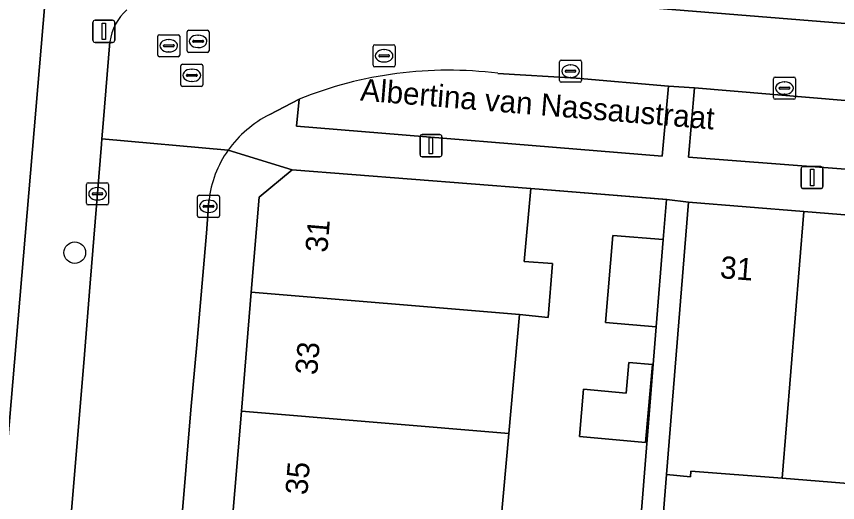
# Model space of a CAD drawing. Extents: x 159960 to 160866, y 382700 to 383354.
# Drawn here: x 160442.35 to 160479.49, y 383182.88 to 383204.88 of the extents above; entities that cross this region are included whole.
import ezdxf

# ---------------------------------------------------------------- set-up
doc = ezdxf.new("R2010")
doc.units = 0
for name, color, linetype in [('IMGEO_Boom', 7, 'Continuous'), ('IMGEO_Erf', 7, 'Continuous'), ('IMGEO_Groenvoorziening', 7, 'Continuous'), ('IMGEO_Kolk', 7, 'Continuous'), ('IMGEO_Lichtmast', 7, 'Continuous'), ('IMGEO_Muur', 7, 'Continuous'), ('IMGEO_Openbare_ruimte_label', 7, 'Continuous'), ('IMGEO_Pand', 7, 'Continuous'), ('IMGEO_Pand_nummerreeks', 7, 'Continuous'), ('IMGEO_Parkeervlak_open', 7, 'Continuous'), ('IMGEO_Rijbaan_lokaal_open', 7, 'Continuous'), ('IMGEO_Rioolput', 7, 'Continuous'), ('IMGEO_Voetpad_open', 7, 'Continuous')]:
    doc.layers.add(name, color=color, linetype=linetype)

msp = doc.modelspace()

# ---------------------------------------------------------------- linework, layer by layer
at = {"layer": 'IMGEO_Boom'}
msp.add_circle((160444.987, 383194.191), 0.489, dxfattribs=at)
at = {"layer": 'IMGEO_Erf'}
for points in [[(160439.206, 383153.248), (160444.36, 383214.015), (160445.309, 383224.622)], [(160485.085, 383172.3), (160470.903, 383173.457), (160470.839, 383172.673), (160470.74, 383171.451), (160469.748, 383171.574), (160471.292, 383190.832), (160469.001, 383191.028), (160469.325, 383194.969), (160471.609, 383194.786), (160471.756, 383196.589), (160465.613, 383197.089), (160465.318, 383193.797), (160466.602, 383193.697), (160466.395, 383191.25), (160465.102, 383191.386), (160464.62, 383186.009), (160464.138, 383180.631), (160463.656, 383175.254), (160463.232, 383170.519), (160463.61, 383170.488), (160463.546, 383169.72), (160464.141, 383169.671), (160463.871, 383166.397), (160463.611, 383163.24)], [(160482.384, 383183.548), (160476.986, 383183.979), (160472.855, 383184.309), (160472.833, 383184.05), (160471.76, 383184.154), (160470.971, 383174.32), (160472.157, 383174.224), (160476.061, 383173.907), (160478.829, 383173.682), (160481.557, 383173.461)]]:
    msp.add_lwpolyline(points, dxfattribs=at)
msp.add_lwpolyline([(160470.8, 383185.597), (160467.811, 383185.865), (160468.003, 383188.006), (160469.925, 383187.835), (160470.05, 383189.225), (160471.117, 383189.129)], close=True, dxfattribs=at)
at = {"layer": 'IMGEO_Groenvoorziening'}
for points in [[(160471.84, 383201.732), (160467.667, 383202.088), (160464.123, 383202.305)], [(160455.14, 383201.141), (160455.013, 383199.919), (160471.553, 383198.562), (160471.84, 383201.732)]]:
    msp.add_lwpolyline(points, dxfattribs=at)
msp.add_lwpolyline([(160483.417, 383200.773), (160473.024, 383201.651), (160472.752, 383198.519), (160483.215, 383197.708)], close=True, dxfattribs=at)
msp.add_arc((160461.883, 383184.348), 18.097, 82.8897, 111.8766, dxfattribs=at)
at = {"layer": 'IMGEO_Kolk'}
for p, q in [((160450.139, 383204.252), (160450.991, 383204.252)), ((160450.064, 383203.326), (160450.064, 383204.178)), ((160450.552, 383204.032), (160450.577, 383204.032)), ((160451.065, 383204.178), (160451.065, 383203.326)), ((160450.323, 383203.746), (160450.323, 383203.758)), ((160450.761, 383203.709), (160450.363, 383203.709)), ((160450.366, 383203.795), (160450.764, 383203.795)), ((160450.575, 383203.472), (160450.55, 383203.472)), ((160450.807, 383203.758), (160450.807, 383203.746)), ((160458.478, 383202.672), (160458.478, 383203.524)), ((160458.553, 383203.598), (160459.405, 383203.598)), ((160459.479, 383203.524), (160459.479, 383202.672)), ((160450.991, 383203.252), (160450.139, 383203.252)), ((160458.737, 383203.092), (160458.737, 383203.104)), ((160458.78, 383203.141), (160459.178, 383203.141)), ((160458.966, 383203.378), (160458.991, 383203.378)), ((160459.221, 383203.104), (160459.221, 383203.092)), ((160459.175, 383203.055), (160458.777, 383203.055)), ((160458.989, 383202.818), (160458.964, 383202.818)), ((160466.914, 383201.978), (160466.914, 383202.83)), ((160466.989, 383202.904), (160467.841, 383202.904)), ((160467.915, 383202.83), (160467.915, 383201.978)), ((160459.405, 383202.598), (160458.553, 383202.598)), ((160467.173, 383202.398), (160467.173, 383202.41)), ((160467.611, 383202.361), (160467.213, 383202.361)), ((160467.216, 383202.447), (160467.614, 383202.447)), ((160467.402, 383202.684), (160467.427, 383202.684)), ((160467.657, 383202.41), (160467.657, 383202.398)), ((160467.425, 383202.124), (160467.4, 383202.124)), ((160476.591, 383201.21), (160476.591, 383202.062)), ((160476.666, 383202.136), (160477.518, 383202.136)), ((160477.592, 383202.062), (160477.592, 383201.21)), ((160467.841, 383201.904), (160466.989, 383201.904)), ((160476.85, 383201.63), (160476.85, 383201.642)), ((160477.288, 383201.593), (160476.89, 383201.593)), ((160476.893, 383201.679), (160477.291, 383201.679)), ((160477.079, 383201.916), (160477.104, 383201.916)), ((160477.334, 383201.642), (160477.334, 383201.63)), ((160477.102, 383201.356), (160477.077, 383201.356)), ((160477.518, 383201.136), (160476.666, 383201.136)), ((160445.515, 383196.428), (160445.515, 383197.28)), ((160445.59, 383197.354), (160446.442, 383197.354)), ((160446.003, 383197.134), (160446.028, 383197.134)), ((160446.516, 383197.28), (160446.516, 383196.428)), ((160445.774, 383196.848), (160445.774, 383196.86)), ((160446.212, 383196.811), (160445.814, 383196.811)), ((160445.817, 383196.897), (160446.215, 383196.897)), ((160446.258, 383196.86), (160446.258, 383196.848)), ((160450.608, 383196.788), (160451.46, 383196.788)), ((160446.026, 383196.574), (160446.001, 383196.574)), ((160450.533, 383195.862), (160450.533, 383196.714)), ((160451.021, 383196.568), (160451.046, 383196.568)), ((160451.534, 383196.714), (160451.534, 383195.862)), ((160446.442, 383196.354), (160445.59, 383196.354)), ((160450.792, 383196.282), (160450.792, 383196.294)), ((160451.23, 383196.245), (160450.832, 383196.245)), ((160450.835, 383196.331), (160451.233, 383196.331)), ((160451.044, 383196.008), (160451.019, 383196.008)), ((160451.276, 383196.294), (160451.276, 383196.282)), ((160451.46, 383195.788), (160450.608, 383195.788))]:
    msp.add_line(p, q, dxfattribs=at)
for points in [[(160450.139, 383204.252), (160450.991, 383204.252)], [(160450.064, 383203.326), (160450.064, 383204.178)], [(160451.065, 383204.178), (160451.065, 383203.326)], [(160458.478, 383202.672), (160458.478, 383203.524)], [(160458.553, 383203.598), (160459.405, 383203.598)], [(160459.479, 383203.524), (160459.479, 383202.672)], [(160450.991, 383203.252), (160450.139, 383203.252)], [(160466.914, 383201.978), (160466.914, 383202.83)], [(160466.989, 383202.904), (160467.841, 383202.904)], [(160467.915, 383202.83), (160467.915, 383201.978)], [(160459.405, 383202.598), (160458.553, 383202.598)], [(160476.591, 383201.21), (160476.591, 383202.062)], [(160476.666, 383202.136), (160477.518, 383202.136)], [(160477.592, 383202.062), (160477.592, 383201.21)], [(160467.841, 383201.904), (160466.989, 383201.904)], [(160477.518, 383201.136), (160476.666, 383201.136)], [(160445.515, 383196.428), (160445.515, 383197.28)], [(160445.59, 383197.354), (160446.442, 383197.354)], [(160446.516, 383197.28), (160446.516, 383196.428)], [(160450.608, 383196.788), (160451.46, 383196.788)], [(160450.533, 383195.862), (160450.533, 383196.714)], [(160451.534, 383196.714), (160451.534, 383195.862)], [(160446.442, 383196.354), (160445.59, 383196.354)], [(160451.46, 383195.788), (160450.608, 383195.788)]]:
    msp.add_lwpolyline(points, dxfattribs=at)
for centre, radius, start, end in [((160450.141, 383204.176), 0.0765, 91.552, 178.448), ((160450.141, 383204.176), 0.0765, 91.552, 178.448), ((160450.989, 383204.176), 0.0765, 1.552, 88.448), ((160450.989, 383204.176), 0.0765, 1.552, 88.448), ((160450.363, 383203.755), 0.0403, 85.8775, 175.7526), ((160450.36, 383203.745), 0.0366, 178.938, 274.7102), ((160450.764, 383203.752), 0.043, 264.8664, 352.4533), ((160450.768, 383203.757), 0.0386, 1.7309, 96.639), ((160458.555, 383203.522), 0.0765, 91.552, 178.448), ((160458.555, 383203.522), 0.0765, 91.552, 178.448), ((160459.403, 383203.522), 0.0765, 1.552, 88.448), ((160459.403, 383203.522), 0.0765, 1.552, 88.448), ((160450.141, 383203.328), 0.0765, 181.552, 268.448), ((160450.141, 383203.328), 0.0765, 181.552, 268.448), ((160450.989, 383203.328), 0.0765, 271.552, 358.448), ((160450.989, 383203.328), 0.0765, 271.552, 358.448), ((160458.777, 383203.101), 0.0403, 85.8775, 175.7526), ((160458.774, 383203.091), 0.0366, 178.938, 274.7102), ((160459.178, 383203.098), 0.043, 264.8664, 352.4533), ((160459.182, 383203.103), 0.0386, 1.7309, 96.639), ((160466.991, 383202.828), 0.0765, 91.552, 178.448), ((160466.991, 383202.828), 0.0765, 91.552, 178.448), ((160467.839, 383202.828), 0.0765, 1.552, 88.448), ((160467.839, 383202.828), 0.0765, 1.552, 88.448), ((160458.555, 383202.674), 0.0765, 181.552, 268.448), ((160458.555, 383202.674), 0.0765, 181.552, 268.448), ((160459.403, 383202.674), 0.0765, 271.552, 358.448), ((160459.403, 383202.674), 0.0765, 271.552, 358.448), ((160467.213, 383202.407), 0.0403, 85.8775, 175.7526), ((160467.21, 383202.397), 0.0366, 178.938, 274.7102), ((160467.614, 383202.404), 0.043, 264.8664, 352.4533), ((160467.618, 383202.409), 0.0386, 1.7309, 96.639), ((160466.991, 383201.98), 0.0765, 181.552, 268.448), ((160466.991, 383201.98), 0.0765, 181.552, 268.448), ((160467.839, 383201.98), 0.0765, 271.552, 358.448), ((160467.839, 383201.98), 0.0765, 271.552, 358.448), ((160476.668, 383202.06), 0.0765, 91.552, 178.448), ((160476.668, 383202.06), 0.0765, 91.552, 178.448), ((160477.516, 383202.06), 0.0765, 1.552, 88.448), ((160477.516, 383202.06), 0.0765, 1.552, 88.448), ((160476.89, 383201.639), 0.0403, 85.8775, 175.7526), ((160476.887, 383201.629), 0.0366, 178.938, 274.7102), ((160477.291, 383201.636), 0.043, 264.8664, 352.4533), ((160477.295, 383201.641), 0.0386, 1.7309, 96.639), ((160476.668, 383201.212), 0.0765, 181.552, 268.448), ((160476.668, 383201.212), 0.0765, 181.552, 268.448), ((160477.516, 383201.212), 0.0765, 271.552, 358.448), ((160477.516, 383201.212), 0.0765, 271.552, 358.448), ((160445.592, 383197.278), 0.0765, 91.552, 178.448), ((160445.592, 383197.278), 0.0765, 91.552, 178.448), ((160446.44, 383197.278), 0.0765, 1.552, 88.448), ((160446.44, 383197.278), 0.0765, 1.552, 88.448), ((160445.814, 383196.857), 0.0403, 85.8775, 175.7526), ((160445.811, 383196.847), 0.0366, 178.938, 274.7102), ((160446.215, 383196.854), 0.043, 264.8664, 352.4533), ((160446.219, 383196.859), 0.0386, 1.7309, 96.639), ((160450.61, 383196.712), 0.0765, 91.552, 178.448), ((160450.61, 383196.712), 0.0765, 91.552, 178.448), ((160451.458, 383196.712), 0.0765, 1.552, 88.448), ((160451.458, 383196.712), 0.0765, 1.552, 88.448), ((160445.592, 383196.43), 0.0765, 181.552, 268.448), ((160445.592, 383196.43), 0.0765, 181.552, 268.448), ((160446.44, 383196.43), 0.0765, 271.552, 358.448), ((160446.44, 383196.43), 0.0765, 271.552, 358.448), ((160450.832, 383196.291), 0.0403, 85.8775, 175.7526), ((160450.829, 383196.281), 0.0366, 178.938, 274.7102), ((160451.233, 383196.288), 0.043, 264.8664, 352.4533), ((160451.237, 383196.293), 0.0386, 1.7309, 96.639), ((160450.61, 383195.864), 0.0765, 181.552, 268.448), ((160450.61, 383195.864), 0.0765, 181.552, 268.448), ((160451.458, 383195.864), 0.0765, 271.552, 358.448), ((160451.458, 383195.864), 0.0765, 271.552, 358.448)]:
    msp.add_arc(centre, radius, start, end, dxfattribs=at)
for centre, major_axis, ratio, start_param, end_param in [((160450.551, 383203.752), (-0.387, 0.002), 0.722429, 4.712389, 7.853982), ((160450.576, 383203.752), (-0.39, 0.002), 0.717154, 1.570796, 4.712389), ((160458.965, 383203.098), (-0.387, 0.002), 0.722429, 4.712389, 7.853982), ((160458.99, 383203.098), (-0.39, 0.002), 0.717154, 1.570796, 4.712389), ((160467.401, 383202.404), (-0.387, 0.002), 0.722429, 4.712389, 7.853982), ((160467.426, 383202.404), (-0.39, 0.002), 0.717154, 1.570796, 4.712389), ((160477.078, 383201.636), (-0.387, 0.002), 0.722429, 4.712389, 7.853982), ((160477.103, 383201.636), (-0.39, 0.002), 0.717154, 1.570796, 4.712389), ((160446.002, 383196.854), (-0.387, 0.002), 0.722429, 4.712389, 7.853982), ((160446.027, 383196.854), (-0.39, 0.002), 0.717154, 1.570796, 4.712389), ((160451.02, 383196.288), (-0.387, 0.002), 0.722429, 4.712389, 7.853982), ((160451.045, 383196.288), (-0.39, 0.002), 0.717154, 1.570796, 4.712389)]:
    msp.add_ellipse(centre, major_axis=major_axis, ratio=ratio, start_param=start_param, end_param=end_param, dxfattribs=at)
at = {"layer": 'IMGEO_Lichtmast'}
for p, q in [((160445.808, 383203.807), (160445.808, 383204.607)), ((160445.808, 383204.607), (160445.808, 383203.807)), ((160445.908, 383204.707), (160446.698, 383204.707)), ((160446.698, 383204.707), (160445.908, 383204.707)), ((160446.798, 383204.607), (160446.798, 383203.807)), ((160446.798, 383203.807), (160446.798, 383204.607)), ((160446.698, 383203.707), (160445.908, 383203.707)), ((160445.908, 383203.707), (160446.698, 383203.707)), ((160460.603, 383198.632), (160460.603, 383199.432)), ((160460.603, 383199.432), (160460.603, 383198.632)), ((160460.703, 383199.532), (160461.493, 383199.532)), ((160461.493, 383199.532), (160460.703, 383199.532)), ((160461.593, 383199.432), (160461.593, 383198.632)), ((160461.593, 383198.632), (160461.593, 383199.432)), ((160461.493, 383198.532), (160460.703, 383198.532)), ((160460.703, 383198.532), (160461.493, 383198.532)), ((160477.841, 383197.187), (160477.841, 383197.987)), ((160477.841, 383197.987), (160477.841, 383197.187)), ((160477.941, 383198.087), (160478.731, 383198.087)), ((160478.731, 383198.087), (160477.941, 383198.087)), ((160478.831, 383197.987), (160478.831, 383197.187)), ((160478.831, 383197.187), (160478.831, 383197.987)), ((160478.731, 383197.087), (160477.941, 383197.087)), ((160477.941, 383197.087), (160478.731, 383197.087))]:
    msp.add_line(p, q, dxfattribs=at)
for points in [[(160446.228, 383204.582), (160446.378, 383204.582), (160446.378, 383203.832), (160446.228, 383203.832), (160446.228, 383204.582)], [(160461.023, 383199.407), (160461.173, 383199.407), (160461.173, 383198.657), (160461.023, 383198.657), (160461.023, 383199.407)], [(160478.261, 383197.962), (160478.411, 383197.962), (160478.411, 383197.212), (160478.261, 383197.212), (160478.261, 383197.962)]]:
    msp.add_lwpolyline(points, dxfattribs=at)
for centre, start, end in [((160445.908, 383204.607), 90, 180), ((160445.908, 383204.607), 90, 180), ((160446.698, 383204.607), 0, 90), ((160446.698, 383204.607), 360, 90), ((160445.908, 383203.807), 180, 270), ((160445.908, 383203.807), 180, 270), ((160446.698, 383203.807), 270, 0), ((160446.698, 383203.807), 270, 0), ((160460.703, 383199.432), 90, 180), ((160460.703, 383199.432), 90, 180), ((160461.493, 383199.432), 0, 90), ((160461.493, 383199.432), 360, 90), ((160460.703, 383198.632), 180, 270), ((160460.703, 383198.632), 180, 270), ((160461.493, 383198.632), 270, 0), ((160461.493, 383198.632), 270, 0), ((160477.941, 383197.987), 90, 180), ((160477.941, 383197.987), 90, 180), ((160478.731, 383197.987), 0, 90), ((160478.731, 383197.987), 360, 90), ((160477.941, 383197.187), 180, 270), ((160477.941, 383197.187), 180, 270), ((160478.731, 383197.187), 270, 0), ((160478.731, 383197.187), 270, 0)]:
    msp.add_arc(centre, 0.1, start, end, dxfattribs=at)
at = {"layer": 'IMGEO_Muur'}
msp.add_lwpolyline([(160471.761, 383196.589), (160465.613, 383197.089)], dxfattribs=at)
at = {"layer": 'IMGEO_Pand'}
for points in [[(160466.395, 383191.25), (160466.602, 383193.697), (160465.318, 383193.797), (160465.613, 383197.089), (160454.816, 383197.945), (160453.324, 383196.695), (160452.97, 383192.397), (160465.102, 383191.386)], [(160477.971, 383196.054), (160472.748, 383196.475), (160471.76, 383184.154), (160472.833, 383184.05), (160472.855, 383184.309), (160476.986, 383183.979)], [(160482.384, 383183.548), (160483.368, 383195.62), (160477.971, 383196.054), (160476.986, 383183.979)], [(160469.325, 383194.969), (160469.001, 383191.028), (160471.292, 383190.832), (160471.609, 383194.786)], [(160452.97, 383192.397), (160452.526, 383187.016), (160464.62, 383186.009), (160465.102, 383191.386)], [(160468.003, 383188.006), (160467.811, 383185.865), (160470.8, 383185.597), (160471.117, 383189.129), (160470.05, 383189.225), (160469.925, 383187.835)], [(160464.138, 383180.631), (160464.62, 383186.009), (160452.526, 383187.016), (160452.083, 383181.636)]]:
    msp.add_lwpolyline(points, close=True, dxfattribs=at)
at = {"layer": 'IMGEO_Parkeervlak_open'}
msp.add_lwpolyline([(160455.55, 383208.627), (160455.354, 383206.572), (160460.211, 383206.166), (160505.82, 383202.464), (160505.945, 383204.477), (160460.328, 383208.187)], close=True, dxfattribs=at)
at = {"layer": 'IMGEO_Rijbaan_lokaal_open'}
for points in [[(160510.617, 383201.588), (160510.042, 383201.635), (160507.958, 383202.118), (160507.106, 383202.321), (160505.82, 383202.464), (160460.211, 383206.166), (160455.354, 383206.572), (160451.725, 383206.868)], [(160446.579, 383203.728), (160446.265, 383200.034), (160446.213, 383199.341), (160451.918, 383198.823)], [(160464.123, 383202.305), (160467.667, 383202.088), (160471.84, 383201.732), (160473.024, 383201.651), (160483.417, 383200.773), (160484.68, 383200.693), (160494.284, 383199.896), (160495.541, 383199.804), (160505.038, 383199.013), (160506.247, 383198.928), (160506.71, 383198.9), (160509.618, 383197.99), (160514.219, 383197.63), (160520.019, 383197.159), (160520.026, 383197.158), (160522.898, 383196.936), (160531.143, 383196.315), (160533.684, 383196.123), (160533.906, 383199.692), (160510.617, 383201.588)], [(160453.803, 383200.444), (160455.14, 383201.141)], [(160451.918, 383198.823), (160446.213, 383199.341), (160446.195, 383199.097), (160445.681, 383192.81), (160445.421, 383189.575), (160444.785, 383181.786), (160443.691, 383168.249), (160443.021, 383160.036), (160442.458, 383153.658), (160442.403, 383152.848), (160442.381, 383152.727), (160447.393, 383152.284), (160447.529, 383154.13), (160448.497, 383166.062), (160449.383, 383176.704), (160450.241, 383187.078), (160450.507, 383190.026)], [(160450.507, 383190.026), (160450.952, 383195.075), (160451.056, 383196.543)]]:
    msp.add_lwpolyline(points, dxfattribs=at)
for centre, radius, start, end in [((160448.902, 383203.435), 2.342, 131.8159, 172.8037), ((160461.883, 383184.348), 18.097, 82.8897, 111.8766), ((160456.178, 383195.775), 5.238, 116.9665, 144.4211), ((160455.913, 383196.01), 4.886, 144.8466, 173.7332)]:
    msp.add_arc(centre, radius, start, end, dxfattribs=at)
at = {"layer": 'IMGEO_Rioolput'}
for p, q in [((160448.737, 383203.128), (160448.737, 383203.98)), ((160448.812, 383204.054), (160449.664, 383204.054)), ((160449.225, 383203.834), (160449.25, 383203.834)), ((160449.738, 383203.98), (160449.738, 383203.128)), ((160448.996, 383203.548), (160448.996, 383203.56)), ((160449.434, 383203.511), (160449.036, 383203.511)), ((160449.039, 383203.597), (160449.437, 383203.597)), ((160449.48, 383203.56), (160449.48, 383203.548)), ((160449.248, 383203.274), (160449.223, 383203.274)), ((160449.664, 383203.054), (160448.812, 383203.054)), ((160449.857, 383202.716), (160450.709, 383202.716)), ((160449.782, 383201.79), (160449.782, 383202.642)), ((160450.27, 383202.496), (160450.295, 383202.496)), ((160450.783, 383202.642), (160450.783, 383201.79)), ((160450.041, 383202.21), (160450.041, 383202.222)), ((160450.479, 383202.173), (160450.081, 383202.173)), ((160450.084, 383202.259), (160450.482, 383202.259)), ((160450.525, 383202.222), (160450.525, 383202.21)), ((160450.709, 383201.716), (160449.857, 383201.716)), ((160450.293, 383201.936), (160450.268, 383201.936))]:
    msp.add_line(p, q, dxfattribs=at)
for points in [[(160448.737, 383203.128), (160448.737, 383203.98)], [(160448.812, 383204.054), (160449.664, 383204.054)], [(160449.738, 383203.98), (160449.738, 383203.128)], [(160449.664, 383203.054), (160448.812, 383203.054)], [(160449.857, 383202.716), (160450.709, 383202.716)], [(160449.782, 383201.79), (160449.782, 383202.642)], [(160450.783, 383202.642), (160450.783, 383201.79)], [(160450.709, 383201.716), (160449.857, 383201.716)]]:
    msp.add_lwpolyline(points, dxfattribs=at)
for centre, radius, start, end in [((160448.814, 383203.978), 0.0765, 91.552, 178.448), ((160448.814, 383203.978), 0.0765, 91.552, 178.448), ((160449.662, 383203.978), 0.0765, 1.552, 88.448), ((160449.662, 383203.978), 0.0765, 1.552, 88.448), ((160449.036, 383203.557), 0.0403, 85.8775, 175.7526), ((160449.033, 383203.547), 0.0366, 178.938, 274.7102), ((160449.437, 383203.554), 0.043, 264.8664, 352.4533), ((160449.441, 383203.559), 0.0386, 1.7309, 96.639), ((160448.814, 383203.13), 0.0765, 181.552, 268.448), ((160448.814, 383203.13), 0.0765, 181.552, 268.448), ((160449.662, 383203.13), 0.0765, 271.552, 358.448), ((160449.662, 383203.13), 0.0765, 271.552, 358.448), ((160449.859, 383202.64), 0.0765, 91.552, 178.448), ((160449.859, 383202.64), 0.0765, 91.552, 178.448), ((160450.707, 383202.64), 0.0765, 1.552, 88.448), ((160450.707, 383202.64), 0.0765, 1.552, 88.448), ((160450.081, 383202.219), 0.0403, 85.8775, 175.7526), ((160450.078, 383202.209), 0.0366, 178.938, 274.7102), ((160450.482, 383202.216), 0.043, 264.8664, 352.4533), ((160450.486, 383202.221), 0.0386, 1.7309, 96.639), ((160449.859, 383201.792), 0.0765, 181.552, 268.448), ((160449.859, 383201.792), 0.0765, 181.552, 268.448), ((160450.707, 383201.792), 0.0765, 271.552, 358.448), ((160450.707, 383201.792), 0.0765, 271.552, 358.448)]:
    msp.add_arc(centre, radius, start, end, dxfattribs=at)
for centre, major_axis, ratio, start_param, end_param in [((160449.224, 383203.554), (-0.387, 0.002), 0.722429, 4.712389, 7.853982), ((160449.249, 383203.554), (-0.39, 0.002), 0.717154, 1.570796, 4.712389), ((160450.269, 383202.216), (-0.387, 0.002), 0.722429, 4.712389, 7.853982), ((160450.294, 383202.216), (-0.39, 0.002), 0.717154, 1.570796, 4.712389)]:
    msp.add_ellipse(centre, major_axis=major_axis, ratio=ratio, start_param=start_param, end_param=end_param, dxfattribs=at)
at = {"layer": 'IMGEO_Voetpad_open'}
for points in [[(160451.725, 383206.868), (160451.909, 383208.902), (160452.046, 383210.622), (160452.266, 383213.376), (160448.479, 383213.682), (160444.36, 383214.015), (160439.206, 383153.248)], [(160445.681, 383192.81), (160446.195, 383199.097), (160446.213, 383199.341), (160446.265, 383200.034), (160446.579, 383203.728)], [(160522.898, 383196.936), (160520.026, 383197.158), (160519.841, 383194.741), (160505.974, 383195.789), (160506.247, 383198.928), (160505.038, 383199.013), (160504.806, 383195.977), (160495.295, 383196.687), (160495.541, 383199.804), (160494.284, 383199.896), (160494.079, 383196.79), (160484.415, 383197.594), (160484.68, 383200.693), (160483.417, 383200.773), (160483.215, 383197.708), (160472.752, 383198.519), (160473.024, 383201.651), (160471.84, 383201.732), (160471.553, 383198.562), (160455.013, 383199.919), (160455.14, 383201.141), (160453.803, 383200.444)], [(160451.639, 383176.254), (160452.083, 383181.636), (160452.526, 383187.016), (160452.97, 383192.397), (160453.324, 383196.695), (160454.816, 383197.945), (160451.918, 383198.823)], [(160451.918, 383198.823), (160454.816, 383197.945), (160465.613, 383197.089), (160471.756, 383196.589), (160471.761, 383196.589), (160472.748, 383196.475), (160477.971, 383196.054), (160483.368, 383195.62), (160488.765, 383195.185), (160494.163, 383194.751), (160499.56, 383194.316), (160504.958, 383193.882), (160510.355, 383193.447), (160515.754, 383193.013)], [(160451.056, 383196.543), (160450.952, 383195.075), (160450.507, 383190.026), (160450.241, 383187.078), (160449.383, 383176.704), (160448.497, 383166.062), (160447.529, 383154.13), (160447.393, 383152.284), (160447.197, 383149.647)], [(160481.557, 383173.461), (160478.829, 383173.682), (160476.061, 383173.907), (160472.157, 383174.224), (160470.971, 383174.32), (160471.76, 383184.154), (160472.748, 383196.475), (160471.761, 383196.589), (160471.756, 383196.589), (160471.609, 383194.786), (160471.292, 383190.832), (160469.748, 383171.574), (160470.74, 383171.451), (160470.839, 383172.673), (160470.903, 383173.457), (160485.085, 383172.3)], [(160442.263, 383152.066), (160442.381, 383152.727), (160442.403, 383152.848), (160442.458, 383153.658), (160443.021, 383160.036), (160443.691, 383168.249), (160444.785, 383181.786), (160445.421, 383189.575), (160445.681, 383192.81)]]:
    msp.add_lwpolyline(points, dxfattribs=at)
for centre, radius, start, end in [((160448.902, 383203.435), 2.342, 131.8159, 172.8037), ((160456.178, 383195.775), 5.238, 116.9665, 144.4211), ((160455.913, 383196.01), 4.886, 144.8466, 173.7332)]:
    msp.add_arc(centre, radius, start, end, dxfattribs=at)

# ---------------------------------------------------------------- texts
at = {"layer": 'IMGEO_Openbare_ruimte_label'}
msp.add_text('Albertina van Nassaustraat', height=1, rotation=355.2982, dxfattribs=at).set_placement((160457.878, 383201.079))
at = {"layer": 'IMGEO_Pand_nummerreeks'}
for s, rotation, p in [('31', 85.2886, (160456.407, 383194.172)), ('31', 355.343, (160474.15, 383193.043)), ('33', 85.2886, (160455.95, 383188.631)), ('35', 85.2886, (160455.503, 383183.202))]:
    msp.add_text(s, height=1, rotation=rotation, dxfattribs=at).set_placement(p)

doc.saveas('drawing.dxf')
